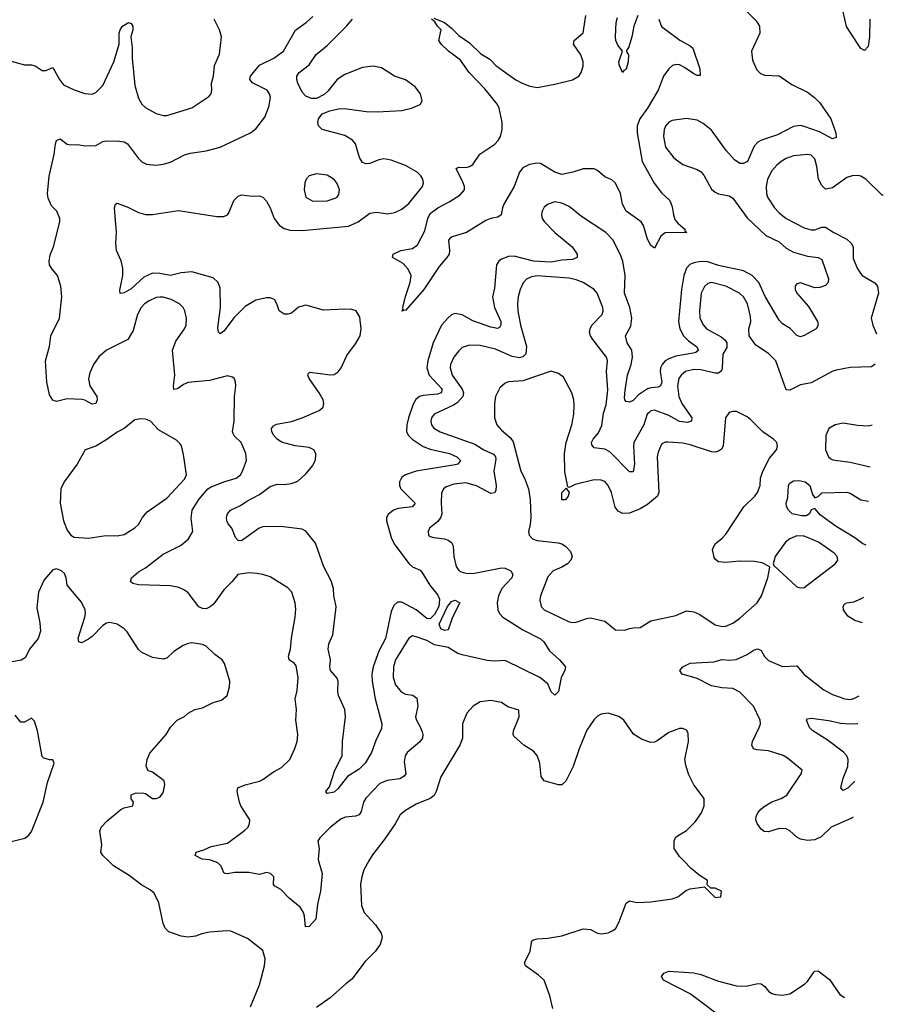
# Model space of a CAD drawing. Header units: inches. Extents: x 1843162 to 1959474, y 907081 to 1016326.
# Tile 608 of 656: x 1952683 to 1957535, y 969194 to 974727. Entities that reach past the tile are written whole.
import ezdxf

# ---------------------------------------------------------------- set-up
doc = ezdxf.new("R2010")
doc.units = ezdxf.units.IN
doc.header["$MEASUREMENT"] = 0
doc.layers.add('B9956', color=7, linetype='Continuous')
doc.layers.add('B9957', color=7, linetype='Continuous')

msp = doc.modelspace()

# ---------------------------------------------------------------- linework, layer by layer
at = {"layer": 'B9956', "color": 5}
for points, elevation in [([(1953979.5, 969180.5), (1954030, 969304), (1954059.3, 969410), (1954062, 969450), (1954050, 969497.2), (1953963.8, 969563.8), (1953870, 969605.6), (1953847.7, 969607.7), (1953750, 969598.9), (1953706, 969590), (1953670, 969576.9), (1953630, 969571.1), (1953590, 969576.3), (1953522, 969602), (1953501.3, 969621.3), (1953488.6, 969648.6), (1953464.2, 969764.2), (1953438, 969818), (1953416.6, 969836.6), (1953370, 969863), (1953298.9, 969918.9), (1953210, 969973), (1953181.4, 970000)], 560), ([(1954362.5, 970000), (1954383.1, 969930), (1954373.6, 969830), (1954356.9, 969756.9), (1954347.3, 969672.7), (1954310, 969632.3), (1954289.6, 969629.6), (1954283.5, 969690), (1954278, 969710), (1954259.8, 969739.8), (1954196.5, 969790), (1954150, 969839.3), (1954117.2, 969857.3), (1954110, 969866.6), (1954110.8, 969910.8), (1954092.7, 969930), (1954070, 969934.3), (1954030, 969924), (1953970, 969934.3), (1953890, 969934.8), (1953850, 969928), (1953838, 969930), (1953830, 969932.7), (1953815.6, 969970), (1953796, 969990), (1953766.2, 970000)], 540), ([(1954645.5, 970000), (1954617.4, 969950), (1954604.6, 969910), (1954598.7, 969870), (1954603.1, 969750), (1954618, 969710), (1954681.4, 969641.4), (1954714.6, 969594.6), (1954719.5, 969570), (1954708.7, 969530), (1954681.3, 969490), (1954625, 969435), (1954550, 969335.1), (1954514.9, 969310), (1954428.2, 969230), (1954350, 969176.8)], 560), ([(1955678.4, 969170), (1955662, 969242), (1955629.6, 969329.7), (1955598.6, 969358.6), (1955526, 969410), (1955519.5, 969430), (1955552, 969490), (1955558.6, 969541.4), (1955561.2, 969550), (1955570, 969556.3), (1955590, 969563), (1955650, 969566.7), (1955730, 969579.6), (1955850, 969617.4), (1955890, 969613.7), (1955930, 969594.4), (1955950, 969590.4), (1955990, 969594.9), (1956012.9, 969607.1), (1956030, 969619.1), (1956050, 969654), (1956090, 969762), (1956110, 969775.5), (1956150, 969767), (1956229.6, 969770.4), (1956350, 969786), (1956381.6, 969798.4), (1956430, 969834.8), (1956450, 969842.8), (1956530, 969854), (1956590, 969794), (1956622, 969798), (1956626, 969830), (1956590, 969846), (1956566, 969846), (1956546, 969866), (1956548, 969890), (1956500.2, 969920.2), (1956456.6, 969956.6), (1956414, 970000)], 560), ([(1956670, 969088.7), (1956450, 969252.5), (1956300.9, 969330), (1956289.3, 969350), (1956302.7, 969370), (1956330, 969381.3), (1956470, 969370.3), (1956510, 969361.3), (1956610, 969324.8), (1956710, 969298), (1956764.1, 969295.9), (1956830, 969310.2), (1956850, 969308.8), (1956870, 969294.4), (1956890, 969268.5), (1956910, 969255.3), (1956930, 969248.8), (1956970, 969246), (1957010, 969253.7), (1957093.3, 969306.7), (1957110, 969322.8), (1957144.4, 969375.6), (1957150, 969380.7), (1957170, 969382), (1957233.8, 969333.8), (1957290.3, 969250), (1957316.9, 969233.1)], 540)]:
    msp.add_lwpolyline(points, dxfattribs=dict(at, elevation=elevation))
at = {"layer": 'B9957', "color": 5}
for points, elevation in [([(1956730.4, 974810), (1956820.4, 974720.4), (1956839.7, 974690), (1956842, 974650), (1956795.2, 974550), (1956800, 974500), (1956824.5, 974444.5), (1956844.6, 974424.6), (1956870, 974414.2), (1956950.8, 974410.8), (1957022, 974362), (1957110, 974319), (1957148.1, 974290), (1957179, 974259), (1957240.2, 974170), (1957268.9, 974090), (1957270, 974065.2), (1957250, 974058), (1957176.8, 974096.8), (1957090, 974126.7), (1957070, 974131.2), (1957030, 974127), (1956941, 974079), (1956850.4, 974050), (1956830, 974038.2), (1956810, 974016.4), (1956771.5, 973930), (1956750, 973917.9), (1956730, 973919.1), (1956698.7, 973938.7), (1956652.3, 973992.3), (1956570, 974105.5), (1956523.6, 974143.6), (1956490, 974161.3), (1956430, 974170.5), (1956350, 974161.1), (1956330, 974150.5), (1956311.7, 974128.3), (1956304.2, 974110), (1956299.7, 974070), (1956311.1, 974010), (1956357.9, 973950), (1956410, 973912.1), (1956490, 973884.6), (1956511.5, 973871.5), (1956529.4, 973850), (1956570, 973774.6), (1956590, 973757.6), (1956610, 973748.3), (1956670, 973736.3), (1956690, 973722.9), (1956770, 973613.7), (1956874.8, 973514.8), (1956950, 973478.3), (1956990, 973443.7), (1957030, 973421), (1957110, 973397.9), (1957170.1, 973390.1), (1957190, 973378.7), (1957227.4, 973270), (1957224.9, 973250), (1957210, 973233.6), (1957179, 973221), (1957150, 973220.4), (1957070, 973247.3), (1957050, 973243), (1957040.3, 973230), (1957040.7, 973210), (1957049.3, 973190), (1957115.8, 973115.8), (1957166.4, 973030), (1957170.4, 973009.7), (1957159.1, 972990), (1957090, 972951.5), (1957070, 972944.7), (1957050, 972952.8), (1957011.7, 972991.7), (1956970, 973018.4), (1956950, 973038), (1956872.2, 973172.2), (1956836.2, 973250), (1956798, 973290), (1956750, 973314.6), (1956610, 973344.9), (1956550, 973365.4), (1956510, 973368.4), (1956470, 973360.2), (1956449.3, 973350.7), (1956430.1, 973330), (1956414, 973290), (1956401.3, 973210), (1956383.8, 973030), (1956392.3, 972990), (1956412.6, 972950), (1956441.2, 972921.3), (1956485.5, 972890), (1956496.9, 972870), (1956482.7, 972857.3), (1956468, 972852), (1956370, 972836), (1956330, 972821.9), (1956310.1, 972809.9), (1956292.7, 972790), (1956283.8, 972770), (1956281.4, 972750), (1956290.9, 972690), (1956283.6, 972670), (1956270, 972661.8), (1956230, 972658.8), (1956210, 972651.6), (1956160.6, 972619.4), (1956130, 972587.5), (1956110, 972578.1), (1956090, 972581.8), (1956082.7, 972590), (1956081.1, 972601.1), (1956085, 972645), (1956098.7, 972730), (1956119.4, 972790), (1956126, 972830), (1956121.6, 972870), (1956096.9, 972910), (1956087.4, 972950), (1956116.2, 973003.8), (1956121.7, 973050), (1956111.3, 973110), (1956081.8, 973190), (1956085.6, 973290), (1956072.3, 973370), (1956057, 973410), (1956015.7, 973490), (1955976.8, 973530), (1955840, 973620), (1955770, 973676.8), (1955730, 973696), (1955690, 973702.9), (1955652.7, 973690), (1955630, 973672.3), (1955617.8, 973650), (1955614.7, 973630), (1955619.3, 973610), (1955630, 973591.8), (1955689.3, 973530), (1955787.8, 973450), (1955815.2, 973410), (1955816.1, 973390), (1955790, 973378.6), (1955730, 973374.7), (1955670, 973364), (1955570, 973370.2), (1955461.2, 973398.8), (1955430, 973396.3), (1955390, 973381.8), (1955375.2, 973370), (1955363, 973350), (1955350, 973219), (1955340.5, 973170), (1955351.2, 973110), (1955385.6, 973030), (1955387.1, 973010), (1955381.1, 972998.9), (1955368.2, 972991.8), (1955330, 972999.3), (1955230, 973035.2), (1955170, 973068.4), (1955130, 973076.2), (1955110, 973068.7), (1955090, 973051.9), (1955053.4, 973010), (1955006.3, 972910), (1954975.8, 972810), (1954970.7, 972770), (1954983.1, 972730), (1955056.8, 972650), (1955051.9, 972630), (1955030, 972622.1), (1954950, 972615.9), (1954930, 972609.2), (1954908.4, 972591.6), (1954893.1, 972566.9), (1954867.3, 972490), (1954857.4, 972450), (1954857.2, 972410), (1954867.5, 972390), (1954888.1, 972370), (1954950, 972327.9), (1954990, 972313.2), (1955098, 972290), (1955139.6, 972270), (1955160.3, 972250), (1955144.4, 972230), (1955130, 972225.2), (1954910, 972189.9), (1954850.4, 972170), (1954830, 972156.4), (1954816.5, 972130), (1954817.5, 972110), (1954824.7, 972090), (1954904.7, 972010), (1954890.4, 971990), (1954810, 971980.5), (1954783.1, 971970), (1954753.5, 971946.5), (1954745, 971930), (1954743.2, 971910), (1954771.5, 971811.5), (1954790, 971776.1), (1954871, 971670), (1954890, 971653.1), (1954933, 971633), (1954943.2, 971623.2), (1954988.4, 971548.4), (1955032.7, 971492.7), (1955041.2, 971470), (1955038, 971430), (1955014.7, 971385.3), (1954990, 971360.2), (1954970, 971362.2), (1954910.8, 971410.8), (1954830, 971453), (1954806.4, 971453.6), (1954784.4, 971435.6), (1954770, 971400.9), (1954739.1, 971250), (1954701.9, 971178.1), (1954669.7, 971090.3), (1954662, 971050), (1954662.9, 971010), (1954680.4, 970910), (1954718.3, 970770), (1954715.9, 970744.1), (1954684.1, 970675.9), (1954660.3, 970610), (1954623.5, 970550), (1954590, 970514.8), (1954525.8, 970474.2), (1954470, 970404.7), (1954450, 970386.3), (1954410, 970379), (1954403.7, 970390), (1954423.7, 970416.3), (1954453.3, 970510), (1954495.3, 970590), (1954497.1, 970670), (1954513, 970810), (1954509.8, 970850), (1954474.4, 970930), (1954469.8, 970950), (1954471.9, 971010), (1954467.3, 971027.3), (1954429.9, 971070), (1954426.3, 971090), (1954429.8, 971130), (1954415.9, 971190), (1954419.6, 971220.4), (1954441.7, 971270), (1954460.3, 971410), (1954461, 971430), (1954448.4, 971490), (1954445.7, 971530), (1954434.1, 971574.1), (1954391.4, 971651.4), (1954344.8, 971784.8), (1954290, 971852.8), (1954270, 971863.1), (1954150, 971879), (1954050, 971877.7), (1954028.7, 971870), (1953930, 971798.5), (1953910, 971801.1), (1953896.2, 971816.2), (1953875.8, 971870), (1953854.1, 971894.1), (1953847.1, 971910), (1953845.7, 971930), (1953849.8, 971950.2), (1953867.6, 971970), (1953924, 971996), (1953958.8, 972021.2), (1954030, 972058.3), (1954090, 972104.2), (1954130, 972115.9), (1954170, 972115.2), (1954210, 972120.7), (1954245.7, 972134.3), (1954290, 972174.3), (1954330, 972222), (1954343.5, 972250), (1954347.6, 972270), (1954347.1, 972290), (1954335.8, 972310), (1954310, 972322.2), (1954230, 972333.1), (1954153.6, 972353.6), (1954129.7, 972370), (1954111.1, 972390), (1954099.7, 972410), (1954098, 972430), (1954110, 972444.4), (1954126.1, 972453.9), (1954210, 972468.7), (1954270, 972489.4), (1954366.3, 972530), (1954388.5, 972550), (1954392.5, 972570), (1954388, 972590), (1954366.5, 972630), (1954309.8, 972710), (1954301.7, 972730), (1954303.8, 972736.2), (1954313.6, 972746.4), (1954430, 972730.9), (1954450, 972733.8), (1954472.8, 972747.2), (1954489.2, 972770.8), (1954520.8, 972839.2), (1954570, 972904.6), (1954595.4, 972950), (1954602, 972990), (1954594.5, 973054.5), (1954573, 973090), (1954550, 973098), (1954510, 973100.8), (1954390, 973094.6), (1954290, 973122.7), (1954250, 973110.8), (1954210, 973077.7), (1954190, 973071.3), (1954170, 973071.9), (1954140.3, 973090), (1954128.6, 973130), (1954114.4, 973154.4), (1954090, 973164.4), (1954070, 973164.4), (1954010, 973150.9), (1953950, 973115.3), (1953887.3, 973052.7), (1953830, 972975.8), (1953810, 972961.6), (1953799.5, 972970), (1953795.8, 972995.8), (1953811.7, 973110), (1953810, 973219), (1953798.4, 973250), (1953770, 973276.3), (1953650, 973309.9), (1953590, 973304.5), (1953530, 973289.9), (1953470, 973300.6), (1953430, 973301.6), (1953380.4, 973279.6), (1953310, 973214.5), (1953270, 973192), (1953247.2, 973187.2), (1953246.6, 973206.6), (1953262.2, 973290), (1953263.5, 973330), (1953252.4, 973372.4), (1953227.8, 973430), (1953223, 973470), (1953227.2, 973530), (1953216, 973670), (1953221.2, 973690), (1953230, 973695.5), (1953290, 973672.9), (1953350, 973642.7), (1953390, 973631.4), (1953430, 973632.6), (1953574.9, 973654.9), (1953790, 973621.3), (1953830, 973620.4), (1953850, 973630.6), (1953858.5, 973641.5), (1953885.4, 973710), (1953910, 973735.3), (1953930, 973742.3), (1953990, 973734.7), (1954030, 973737.3), (1954050, 973730.2), (1954070, 973707.4), (1954090.2, 973670), (1954112.7, 973610), (1954142, 973570), (1954170, 973552.9), (1954203.6, 973543.6), (1954270, 973541.4), (1954530, 973565.8), (1954584.5, 973590), (1954650, 973640.1), (1954690, 973645.2), (1954750, 973635.5), (1954790, 973643.1), (1954830, 973662.7), (1954870, 973694), (1954946.1, 973790), (1954951.7, 973810), (1954948.6, 973830), (1954937.6, 973850), (1954916.3, 973870), (1954850, 973908.2), (1954770, 973937.5), (1954730, 973944.5), (1954700.8, 973939.2), (1954650, 973918.9), (1954630, 973916.8), (1954610, 973923.8), (1954591.5, 973951.5), (1954570, 974029.7), (1954553.5, 974050), (1954510, 974075.9), (1954382, 974110), (1954361.6, 974130), (1954358, 974150), (1954361.3, 974170), (1954383, 974197), (1954425.8, 974214.2), (1954474.3, 974225.7), (1954510, 974227.1), (1954630, 974210.7), (1954691.7, 974208.3), (1954830, 974215.8), (1954885.2, 974230), (1954932.7, 974250), (1954943.7, 974270), (1954936, 974310), (1954904.5, 974350), (1954850, 974388), (1954789.1, 974409.1), (1954716.5, 974456.5), (1954670, 974464.8), (1954610, 974457.2), (1954510, 974418.7), (1954467.8, 974390), (1954414.2, 974325.8), (1954393.1, 974306.9), (1954350, 974283.5), (1954323, 974283), (1954290, 974296.9), (1954270, 974319.6), (1954245.8, 974370), (1954239.7, 974390), (1954241.1, 974410), (1954253, 974430), (1954310, 974473.8), (1954348.3, 974531.7), (1954410, 974582.1), (1954519.1, 974690), (1954553.6, 974730)], 520), ([(1957460.6, 974730), (1957457.9, 974630), (1957450, 974575.1), (1957430, 974554), (1957410, 974565.6), (1957390, 974592.1), (1957328, 974688), (1957309.9, 974769.9)], 520), ([(1952634.3, 974494.3), (1952710, 974472.4), (1952750, 974473.7), (1952770, 974466.5), (1952810, 974440.9), (1952830, 974442), (1952870, 974457.3), (1952906.7, 974390), (1952930, 974360.4), (1952990, 974332.4), (1953050, 974312.2), (1953090, 974308.8), (1953110, 974317.6), (1953150, 974357.6), (1953212.7, 974490), (1953242.9, 974590), (1953242, 974650), (1953247, 974670), (1953261.2, 974690), (1953294, 974710), (1953310, 974706), (1953319.1, 974690), (1953319.3, 974670), (1953308, 974630), (1953315.5, 974570), (1953315.2, 974510), (1953330, 974356), (1953350, 974284.9), (1953370, 974252.7), (1953391.5, 974231.5), (1953450, 974200.4), (1953489, 974189), (1953510, 974188.8), (1953650, 974232), (1953744.9, 974295.1), (1953758.4, 974310), (1953763, 974330), (1953761.1, 974370), (1953772.4, 974410), (1953776.9, 974470), (1953806.2, 974533.8), (1953817, 974630), (1953805.1, 974670), (1953775.6, 974730)], 560), ([(1953766.2, 970000), (1953750, 970005.4), (1953709, 970010), (1953669.5, 970030), (1953675.3, 970050), (1953717.6, 970062.4), (1953758.3, 970081.7), (1953850, 970099.7), (1953946, 970170), (1953966.3, 970190), (1953974.7, 970210), (1953975.8, 970230), (1953925.7, 970310), (1953918.3, 970330), (1953904.5, 970390), (1953909.3, 970410), (1953950, 970427.2), (1954030, 970448.4), (1954050, 970457.6), (1954110, 970501.3), (1954155, 970524.9), (1954201.6, 970570), (1954228.3, 970631.7), (1954241.6, 970670), (1954246.3, 970710), (1954235.1, 970790), (1954237.6, 970850), (1954231.3, 970910), (1954242.4, 970957.6), (1954248.7, 971030), (1954235.7, 971095.7), (1954227.6, 971110), (1954198, 971130), (1954193.3, 971150), (1954205.5, 971190), (1954211, 971251), (1954231.8, 971370), (1954235, 971415.1), (1954231.2, 971450), (1954211.3, 971510), (1954190, 971535.1), (1954090, 971595.8), (1954050, 971609.7), (1954015.7, 971615.7), (1953970, 971618.2), (1953908.8, 971610), (1953877.5, 971570), (1953830, 971523.8), (1953774.7, 971445.3), (1953753.3, 971426.7), (1953730, 971416.5), (1953710, 971417.5), (1953690, 971427.3), (1953630, 971505.7), (1953610, 971521), (1953576.9, 971536.9), (1953530, 971546.4), (1953351.2, 971551.2), (1953319.1, 971559.1), (1953305.1, 971570), (1953312, 971590), (1953350, 971623.7), (1953390, 971646.3), (1953490, 971723.5), (1953590, 971774.3), (1953630.9, 971809.1), (1953655.7, 971850), (1953645.7, 971925.7), (1953651.5, 971970), (1953689.9, 972030), (1953740.8, 972090), (1953758.1, 972101.9), (1953830, 972130.7), (1953899.1, 972150), (1953923.5, 972170), (1953934.7, 972190), (1953957.6, 972250), (1953954, 972290), (1953927.4, 972350), (1953888.7, 972388.7), (1953879.4, 972410), (1953888.9, 972470), (1953889.7, 972610), (1953897, 972670), (1953895.1, 972690), (1953889.4, 972709.4), (1953878.4, 972718.4), (1953850, 972726), (1953750, 972699.1), (1953630, 972688.5), (1953603, 972677), (1953570, 972651.8), (1953550, 972649.6), (1953547, 972670), (1953555, 972730), (1953542.5, 972870), (1953560.4, 972919.6), (1953609.6, 972990), (1953617.6, 973010), (1953620.7, 973050), (1953611.8, 973090), (1953600.7, 973110), (1953580.9, 973130), (1953534.1, 973154.1), (1953490, 973167.1), (1953470, 973168.4), (1953450, 973165.1), (1953410, 973147.4), (1953384, 973130), (1953366, 973110), (1953345, 973070), (1953320.4, 972979.6), (1953290.9, 972929.1), (1953170, 972869.8), (1953127.1, 972832.9), (1953098, 972790), (1953077, 972743), (1953069, 972709), (1953077.8, 972670), (1953116.5, 972610), (1953117.6, 972590), (1953110.2, 972569.8), (1953090, 972566.6), (1953050, 972589.7), (1953031.6, 972591.6), (1952950, 972595.8), (1952890, 972582), (1952870, 972589.4), (1952850, 972619), (1952835.6, 972690), (1952828.7, 972810), (1952849.7, 972890), (1952858.9, 972950), (1952906.3, 973050), (1952920.5, 973170), (1952915.1, 973230), (1952896.2, 973290), (1952864.7, 973324.8), (1952851.3, 973350), (1952848.5, 973368.5), (1952854.6, 973405.4), (1952872.6, 973450), (1952908, 973590), (1952908.2, 973610), (1952891.2, 973650), (1952861.1, 973681.1), (1952843, 973723), (1952838.9, 973750), (1952847.9, 973848), (1952876.5, 973970), (1952884.8, 974030), (1952890, 974047.3), (1952910, 974057.1), (1952950, 974026.7), (1952970, 974022.6), (1953010, 974025.3), (1953050, 974018), (1953110, 974020.2), (1953150, 974041.6), (1953170, 974045.6), (1953244.2, 974044.2), (1953270, 974039.5), (1953288.4, 974028.4), (1953350, 973946.7), (1953370, 973928.5), (1953395.4, 973915.4), (1953448.7, 973908.7), (1953490, 973914), (1953530, 973925.5), (1953610, 973967.2), (1953642.5, 973977.5), (1953730, 973989), (1953809.2, 974010.8), (1953979.3, 974090), (1954010, 974113.4), (1954061.4, 974178.5), (1954082.8, 974237.2), (1954091.9, 974290), (1954087.6, 974310), (1954073.5, 974330), (1953991.5, 974371.5), (1953976.9, 974390), (1953979.8, 974410), (1954030, 974471.1), (1954111.1, 974510), (1954164.7, 974550), (1954232.9, 974667.1), (1954292, 974710), (1954330, 974744.9)], 540), ([(1956273.5, 974730), (1956289, 974689), (1956391.3, 974611.3), (1956450, 974580.2), (1956465.9, 974565.9), (1956504.3, 974450), (1956507.3, 974412.7), (1956490, 974413.5), (1956470, 974423.2), (1956418.8, 974458.8), (1956390, 974472.2), (1956370, 974474.6), (1956350.6, 974469.4), (1956330, 974451.3), (1956301, 974410), (1956271.2, 974330), (1956210.2, 974230.2), (1956167.6, 974170), (1956152.2, 974130), (1956152.1, 974090), (1956180.6, 973930), (1956247.6, 973807.6), (1956291.6, 973751.6), (1956336.4, 973710), (1956350, 973675.8), (1956355.9, 973630), (1956364.3, 973604.3), (1956382, 973582), (1956419.5, 973550), (1956420.3, 973540.3), (1956430.7, 973530), (1956310, 973529.9), (1956285.2, 973510), (1956250, 973442.6), (1956230, 973457.8), (1956210, 973493.5), (1956187.4, 973570), (1956175.5, 973590), (1956089.9, 973650), (1956070.4, 973690), (1956059.3, 973750), (1956030, 973807.5), (1956010, 973827.3), (1955970, 973843.4), (1955930, 973880.1), (1955910, 973888.3), (1955850, 973889.1), (1955790.9, 973869.1), (1955730, 973856.8), (1955689.5, 973869.5), (1955610, 973918.2), (1955590, 973920.3), (1955546.7, 973913.3), (1955510, 973894.9), (1955492.3, 973870), (1955461.7, 973790), (1955403.8, 973690), (1955395.6, 973670), (1955388.9, 973630), (1955370, 973616.8), (1955330, 973609.1), (1955301.8, 973598.2), (1955192.9, 973530), (1955113.4, 973506.6), (1955101.4, 973498.6), (1955092.8, 973487.3), (1955098, 973430), (1955095.3, 973410), (1955083.6, 973390), (1955040.4, 973339.6), (1954954, 973210), (1954850, 973092.3), (1954844.7, 973095.3), (1954830, 973088), (1954838, 973102), (1954836.2, 973110), (1954850, 973170.7), (1954877.8, 973250), (1954882.2, 973290), (1954865.3, 973325.3), (1954837.5, 973357.5), (1954778, 973390), (1954782, 973410), (1954824, 973430), (1954890, 973440.9), (1954917.9, 973462.1), (1954959.5, 973540.5), (1954976.5, 973610), (1954990, 973637.6), (1955031.9, 973670), (1955096.6, 973703.4), (1955157.8, 973742.2), (1955182.8, 973770), (1955182.2, 973790), (1955173.2, 973813.2), (1955135.1, 973890), (1955150, 973898.7), (1955190, 973896.9), (1955210, 973901.2), (1955230, 973912.3), (1955268.9, 973971.1), (1955352.1, 974027.9), (1955371.8, 974048.2), (1955384.2, 974070), (1955394.2, 974110), (1955394.3, 974150), (1955377.5, 974230), (1955367.6, 974250), (1955297.4, 974337.4), (1955207.7, 974430), (1955159.1, 974499.1), (1955092.8, 974550), (1955052, 974590), (1955038, 974610), (1955051.2, 974670), (1955029.7, 974689.7), (1955015.1, 974715.1), (1954997.2, 974730)], 480), ([(1955010, 974735.8), (1955070.3, 974710), (1955110, 974678.6), (1955150, 974636.9), (1955210, 974595.8), (1955274.2, 974534.2), (1955324.7, 974504.7), (1955358.7, 974470), (1955398.7, 974438.7), (1955470, 974389.2), (1955506, 974370), (1955550, 974353.1), (1955590, 974344.9), (1955690, 974363.6), (1955790, 974388.9), (1955824.2, 974410), (1955837.4, 974430), (1955850, 974464.7), (1955849.7, 974490), (1955836.9, 974530), (1955794.3, 974590), (1955797.6, 974610), (1955850, 974653), (1955864, 974750)], 480), ([(1956155.5, 974750), (1956134, 974690), (1956122.8, 974630), (1956105.1, 974574.9), (1956091, 974550), (1956104, 974530), (1956102.4, 974490), (1956090, 974448.7), (1956078, 974442), (1956069.4, 974429.4), (1956052.1, 974472.1), (1956049.7, 974490), (1956069.5, 974550), (1956043.3, 974583.3), (1956032.9, 974610), (1956030.8, 974630), (1956034, 974710), (1956041.2, 974738.8)], 460), ([(1957535.5, 973741.4), (1957530, 973740.9), (1957437.7, 973830), (1957410, 973847), (1957390, 973851.4), (1957361, 973850), (1957330, 973839.8), (1957250, 973781.7), (1957210, 973774), (1957190, 973794.5), (1957172, 973830), (1957161.5, 973901.5), (1957150, 973944.5), (1957130, 973965.1), (1957110, 973969.8), (1957030, 973961.6), (1956990, 973946.8), (1956961.1, 973930), (1956936.9, 973910), (1956910, 973878), (1956884.5, 973830), (1956876.5, 973790), (1956879.2, 973750), (1956885.2, 973730), (1956924.4, 973670), (1956950, 973641.7), (1956990.5, 973610), (1957090, 973556.5), (1957130, 973545.2), (1957150, 973546.3), (1957190, 973560.2), (1957210, 973560.2), (1957257.1, 973530), (1957330, 973493.1), (1957354.9, 973470), (1957365.5, 973450), (1957365.5, 973385.5), (1957390, 973326.4), (1957417.6, 973290), (1957487.7, 973247.7), (1957502, 973230), (1957508.3, 973190), (1957466.4, 973050), (1957477.1, 973010), (1957497.7, 972962)], 540), ([(1957489.4, 972791.3), (1957489.2, 972790.8), (1957470, 972776.9), (1957348.5, 972771.5), (1957270, 972758), (1957247.7, 972750), (1957130, 972685.7), (1957070, 972674.2), (1957010, 972644.8), (1956990, 972646.3), (1956932.1, 972810), (1956890, 972851.1), (1956818.4, 972898.4), (1956780.9, 972950), (1956780.7, 972990), (1956790.9, 973029.1), (1956790, 973058), (1956771.9, 973130), (1956749.8, 973169.8), (1956727.8, 973190), (1956650, 973229), (1956570.2, 973249.8), (1956550, 973244.8), (1956530, 973227.6), (1956512.4, 973190), (1956502.6, 973090), (1956504.7, 973050), (1956525.3, 973010), (1956541.7, 972990), (1956624.6, 972944.6), (1956642.6, 972930), (1956657, 972910), (1956655.6, 972884.4), (1956633.3, 972846.7), (1956630.9, 972770), (1956625.9, 972754.1), (1956610, 972741), (1956590, 972739.9), (1956510, 972758.8), (1956470, 972761.2), (1956424.2, 972750), (1956398.8, 972730), (1956387.2, 972710), (1956378.9, 972670), (1956386.1, 972610), (1956403.5, 972570), (1956459.8, 972490), (1956457.3, 972470), (1956436.2, 972463.8), (1956390, 972468.8), (1956330, 972502.1), (1956250, 972531.9), (1956230, 972528.9), (1956219.6, 972520.4), (1956209.2, 972510.8), (1956189.3, 972450), (1956134.6, 972350), (1956131.6, 972330), (1956137.2, 972230), (1956130, 972186.6), (1956110, 972186.9), (1955999.4, 972299.4), (1955970, 972314.2), (1955910, 972320.9), (1955898.4, 972338.4), (1955896.8, 972350), (1955905.2, 972370), (1955934.6, 972405.4), (1955953.5, 972446.5), (1955963.7, 972516.3), (1955977.6, 972562.4), (1955987.6, 972647.6), (1955980.2, 972750), (1955985.3, 972810), (1955980.8, 972830), (1955904.1, 972930), (1955890.8, 972950), (1955885.3, 972970), (1955888.6, 972990), (1955898.7, 973010), (1955955.1, 973070), (1955961.1, 973090), (1955958.9, 973110), (1955928, 973190), (1955910.7, 973210.7), (1955849.9, 973249.9), (1955810, 973265.7), (1955770, 973274.9), (1955590, 973286.6), (1955558.4, 973281.6), (1955530.9, 973269.1), (1955512.6, 973247.4), (1955494.7, 973210), (1955483.5, 973170), (1955479.7, 973130), (1955482.5, 973090), (1955497.5, 973010), (1955530.7, 972890), (1955527.8, 972850), (1955510, 972831.5), (1955490, 972826), (1955450, 972834.2), (1955355.9, 972875.9), (1955270, 972896.8), (1955210, 972897.4), (1955170, 972884.4), (1955150, 972866.6), (1955123.2, 972830), (1955103.8, 972790), (1955101.8, 972770), (1955112.5, 972730), (1955170.1, 972650), (1955175.8, 972630), (1955173, 972610), (1955143.5, 972576.5), (1955119.9, 972560.1), (1955012.2, 972510), (1954997.8, 972490), (1954994, 972470), (1954996.9, 972450), (1955010, 972432.2), (1955046.4, 972410), (1955240.9, 972340.9), (1955290.2, 972310), (1955345.8, 972285.8), (1955356.6, 972270), (1955357.6, 972257.6), (1955347.1, 972190), (1955360.2, 972110), (1955358.1, 972081.9), (1955350, 972067.3), (1955330, 972063.8), (1955250, 972107.5), (1955190, 972124.1), (1955122.9, 972117.1), (1955078.7, 972101.3), (1955063.6, 972090), (1955053.7, 972066.3), (1955051, 972010), (1955055, 971950), (1955049.3, 971930.7), (1955032.1, 971907.9), (1954985.5, 971870), (1954978, 971850), (1954980.7, 971830), (1954990, 971823), (1955010, 971816.4), (1955070, 971809.1), (1955090, 971802.7), (1955109.3, 971789.3), (1955118.6, 971770), (1955121.6, 971710), (1955135.1, 971655.1), (1955150, 971632.4), (1955164, 971624), (1955190, 971616.5), (1955230, 971615.4), (1955390, 971647), (1955410, 971645.6), (1955443.1, 971630), (1955454.6, 971610), (1955447.8, 971590), (1955392.7, 971530), (1955373.5, 971490), (1955366.7, 971450), (1955370.2, 971410), (1955379.3, 971390), (1955397.8, 971370), (1955427.5, 971350), (1955510, 971298.1), (1955610, 971248.3), (1955628.3, 971230), (1955659.8, 971179.8), (1955717, 971130), (1955750.4, 971090.4), (1955745.5, 971070), (1955725.7, 971030), (1955710, 970951.8), (1955690, 970931.6), (1955670, 970949.5), (1955650, 970994), (1955605.7, 971030), (1955410, 971125.4), (1955350, 971122), (1955310, 971126), (1955170, 971157), (1955145, 971165), (1955090, 971198.5), (1955014.7, 971214.7), (1954970, 971237.5), (1954910, 971258.7), (1954890, 971264.1), (1954870, 971252.1), (1954794.4, 971130), (1954783.7, 971090), (1954782.4, 971030), (1954794.9, 970990), (1954825.7, 970950), (1954850, 970937.3), (1954892.1, 970932.1), (1954913.8, 970913.8), (1954920.2, 970870), (1954907.9, 970810), (1954912.9, 970790), (1954934, 970754), (1954944.6, 970724.6), (1954948.5, 970710), (1954945.8, 970690), (1954931.5, 970668.5), (1954859.6, 970610), (1954848.8, 970591.2), (1954844.2, 970555.8), (1954853.2, 970490), (1954844.2, 970475.8), (1954818.4, 970461.6), (1954747.4, 970452.6), (1954706, 970434), (1954627.6, 970352.4), (1954615, 970330), (1954602, 970278), (1954590, 970259.1), (1954570, 970251.6), (1954513.7, 970246.3), (1954490, 970236.8), (1954429, 970190), (1954370.4, 970130), (1954359.1, 970110), (1954364.9, 970070), (1954359.6, 970010), (1954362.5, 970000)], 540), ([(1957472.8, 972448.6), (1957450, 972442.4), (1957390, 972445.6), (1957310, 972459.6), (1957264.7, 972450), (1957230, 972429), (1957213.4, 972390), (1957210.7, 972310), (1957227.3, 972270), (1957239.9, 972259.9), (1957252.8, 972252.8), (1957350, 972241.3), (1957461.4, 972214.1)], 560), ([(1957440.1, 971773.4), (1957420.8, 971780.8), (1957376.1, 971816.1), (1957270, 971878.5), (1957182.5, 971942.5), (1957150, 971980.5), (1957130, 971973.3), (1957120.9, 971950), (1957101.3, 971938.7), (1957078.1, 971938.1), (1957022.7, 971950), (1957003.7, 971970), (1956991.8, 971991.8), (1956989.7, 972009.8), (1956998.8, 972041.2), (1957002.4, 972110), (1957010, 972121.7), (1957030, 972135.5), (1957062.5, 972137.4), (1957097.1, 972130), (1957122.6, 972110), (1957138, 972058), (1957150, 972040.3), (1957170, 972048.1), (1957191, 972069), (1957330, 972071.6), (1957350, 972066.8), (1957410, 972028.3), (1957452.1, 972021.6)], 540), ([(1953181.4, 970000), (1953149.6, 970030), (1953139.6, 970050), (1953144.2, 970090), (1953133.4, 970166.6), (1953141.6, 970190), (1953174.9, 970225.1), (1953251.8, 970288.2), (1953270, 970298.8), (1953318, 970310), (1953322, 970330), (1953309.1, 970349.1), (1953310, 970372), (1953338, 970382), (1953379.8, 970379.8), (1953390, 970378), (1953430, 970351.3), (1953450, 970351.3), (1953470, 970358), (1953490, 970382), (1953499.3, 970430), (1953494, 970450), (1953430, 970499), (1953405.2, 970505.2), (1953393.2, 970533.2), (1953399.5, 970570), (1953414.9, 970605.1), (1953505.2, 970710), (1953530, 970751), (1953568.7, 970790), (1953610, 970811.3), (1953630, 970831), (1953668, 970850), (1953710, 970860.7), (1953769.6, 970890.4), (1953816.6, 970903.4), (1953849, 970930), (1953862.7, 970977.3), (1953862.9, 971010), (1953834, 971110), (1953820.5, 971130), (1953778.9, 971158.9), (1953730, 971206.9), (1953710, 971215.6), (1953650, 971224.5), (1953630, 971222), (1953601, 971210), (1953550, 971177.2), (1953510, 971139), (1953490, 971134), (1953430, 971143.7), (1953370, 971171.8), (1953350, 971187.8), (1953287.7, 971287.7), (1953270, 971304.8), (1953230, 971329.8), (1953190, 971339.1), (1953170, 971335.8), (1953150, 971322.4), (1953090, 971261.3), (1953070, 971246.6), (1953030, 971226), (1953015.3, 971230), (1953012.1, 971252.1), (1953048.2, 971370), (1953053, 971390), (1953051.3, 971410), (1953030, 971454.5), (1952949.2, 971550), (1952944, 971590), (1952935.5, 971615.5), (1952918, 971630), (1952890, 971642), (1952870, 971635.3), (1952821.4, 971578.6), (1952788.5, 971510), (1952778.8, 971421.2), (1952797.1, 971337.1), (1952799.8, 971290), (1952786.2, 971250), (1952737.3, 971190), (1952716.5, 971143.5), (1952691.9, 971128.1), (1952590.7, 971110)], 560), ([(1957418.9, 971337.8), (1957375.6, 971350), (1957335.5, 971375.6), (1957312.6, 971410), (1957309.7, 971430), (1957318.3, 971441.7), (1957329.8, 971450.2), (1957370, 971455.8), (1957410, 971471.8), (1957425.9, 971481.7)], 540), ([(1957366, 970245.3), (1957350, 970236.4), (1957241.6, 970190), (1957185.7, 970134.3), (1957150, 970118.5), (1957110, 970113.8), (1957070, 970122), (1957050, 970133.3), (1957009.8, 970169.8), (1956990, 970180.4), (1956950, 970182.3), (1956890, 970163), (1956866.1, 970166.1), (1956850, 970178), (1956826.3, 970210), (1956819.7, 970230), (1956822, 970250), (1956831.2, 970270), (1956846.9, 970290), (1956871.5, 970310), (1956910, 970332.3), (1956960.9, 970350), (1956993.3, 970370), (1957074.5, 970490), (1957079.3, 970510), (1956997.4, 970577.4), (1956972.7, 970592.7), (1956890, 970617.8), (1956824.2, 970624.2), (1956805.2, 970630), (1956797, 970650), (1956800.5, 970670), (1956838.5, 970750), (1956844.7, 970770), (1956843.9, 970790), (1956807, 970870), (1956730, 970948.4), (1956690, 970967.9), (1956627.5, 970972.5), (1956570, 970983.6), (1956490, 971025.4), (1956405.2, 971050), (1956392.7, 971070), (1956409.2, 971090), (1956449.8, 971110.2), (1956582.4, 971117.6), (1956630, 971131.8), (1956670, 971127.3), (1956708.1, 971131.9), (1956770, 971159.3), (1956810, 971185.5), (1956830, 971192), (1956850, 971181.6), (1956868.8, 971148.8), (1956890, 971126.2), (1956970, 971092.6), (1957050, 971095.2), (1957090, 971047.7), (1957202, 970962), (1957250, 970935.2), (1957318.8, 970910), (1957350, 970907.2), (1957370, 970912.6), (1957399, 970927.3)], 540), ([(1956414, 970000), (1956390, 970024.5), (1956360.5, 970070), (1956359.7, 970110), (1956368.2, 970131.8), (1956378.3, 970141.7), (1956429.3, 970170), (1956479.4, 970220.6), (1956514.7, 970270), (1956529.6, 970310), (1956529.5, 970350), (1956470, 970426.6), (1956443.3, 970483.3), (1956427.6, 970530), (1956420.7, 970570), (1956440.9, 970670), (1956438.6, 970718.6), (1956430, 970735.3), (1956410, 970744), (1956390, 970744), (1956330, 970720.9), (1956265.5, 970674.5), (1956250, 970667), (1956230, 970665.1), (1956181.4, 970681.5), (1956132.7, 970712.7), (1956077.6, 970790), (1956050, 970811.5), (1955990, 970829.3), (1955950, 970825.2), (1955930, 970814), (1955910, 970794), (1955870, 970734), (1955827.2, 970630), (1955792.6, 970530), (1955751.7, 970448.3), (1955730, 970428), (1955710, 970426.6), (1955629.4, 970450), (1955613.7, 970473.7), (1955606.2, 970550), (1955590, 970591.5), (1955570, 970615.8), (1955516.2, 970650), (1955460.4, 970700.4), (1955455.6, 970710), (1955457.4, 970730), (1955489.6, 970810), (1955487.2, 970847.2), (1955425.4, 970865.4), (1955389.6, 970889.6), (1955330, 970900.7), (1955270, 970894.5), (1955230.8, 970870), (1955196.3, 970830), (1955170.4, 970770), (1955170.3, 970690.3), (1955156.9, 970650), (1955048.5, 970471.5), (1955023.2, 970390), (1955011.8, 970368.2), (1954989.2, 970350.8), (1954910, 970318.3), (1954850, 970283.5), (1954820.4, 970259.6), (1954792.1, 970207.9), (1954735.3, 970124.7), (1954665.1, 970034.9), (1954645.5, 970000)], 560), ([(1952630, 970108), (1952711.5, 970128.5), (1952735.1, 970144.9), (1952750, 970166), (1952815.1, 970330), (1952839.1, 970440.9), (1952877.2, 970550), (1952870, 970568), (1952850, 970568), (1952818, 970578), (1952810, 970586), (1952783.1, 970730), (1952765.4, 970785.4), (1952750, 970801.2), (1952710, 970779), (1952690, 970779), (1952658.3, 970818.3)], 580), ([(1957375.8, 970448.7), (1957338.5, 970410), (1957310, 970396.3), (1957296.3, 970410), (1957310, 970465.5), (1957336.3, 970530), (1957338, 970570), (1957330.8, 970590), (1957311, 970611), (1957220.8, 970680.8), (1957139.5, 970730), (1957120.9, 970750), (1957104, 970790), (1957110, 970798), (1957130, 970802), (1957230, 970789.2), (1957294.6, 970774.6), (1957350, 970770.1), (1957390, 970772.1), (1957391.5, 970772.4)], 520)]:
    msp.add_lwpolyline(points, dxfattribs=dict(at, elevation=elevation))
for points, elevation in [([(1954350, 973860.5), (1954310.4, 973849.6), (1954293.4, 973830), (1954286, 973810), (1954281.6, 973770), (1954290.7, 973730), (1954330, 973707.4), (1954410, 973709.1), (1954455.8, 973724.2), (1954466, 973730), (1954475.8, 973744.2), (1954479.6, 973770), (1954466.3, 973806.3), (1954449.6, 973829.6), (1954410, 973853.6)], 540), ([(1955670, 972752), (1955510, 972697.8), (1955430, 972691.1), (1955410, 972683.6), (1955381.5, 972658.5), (1955357, 972610), (1955350.3, 972570), (1955350.3, 972490), (1955363.7, 972450), (1955390, 972420.4), (1955439.3, 972379.3), (1955455.4, 972355.4), (1955499.6, 972190), (1955519.5, 972150), (1955541.3, 972090), (1955550.5, 972030), (1955555.3, 971930), (1955552.2, 971890), (1955542.4, 971850), (1955545.5, 971830), (1955564, 971810), (1955590, 971800.9), (1955707.9, 971787.9), (1955730, 971781.3), (1955750, 971768.5), (1955778.4, 971738.4), (1955787.2, 971710), (1955780.3, 971690), (1955760.4, 971670), (1955729.3, 971650.7), (1955681.3, 971630), (1955650, 971596.9), (1955608.7, 971490), (1955605.1, 971465.1), (1955613, 971430), (1955630.7, 971410), (1955770, 971344.2), (1955790, 971339.5), (1955810, 971341.1), (1955870, 971362.4), (1955890, 971364.9), (1955970, 971346.4), (1956030, 971297.6), (1956083.3, 971296.7), (1956110, 971304.9), (1956130, 971310.4), (1956170, 971310.6), (1956230, 971348.4), (1956370, 971379.1), (1956430, 971404.9), (1956470, 971398.7), (1956504.4, 971384.4), (1956590, 971326.4), (1956630, 971317.6), (1956650, 971319.5), (1956690, 971335.3), (1956730, 971363.1), (1956826.9, 971450), (1956851.1, 971490), (1956886.3, 971590), (1956898, 971650), (1956894.6, 971654.6), (1956855.6, 971675.6), (1956810, 971682.9), (1956730, 971683.5), (1956650, 971677.4), (1956610, 971680.7), (1956592.9, 971692.9), (1956585.4, 971705.4), (1956575.6, 971750), (1956590, 971780.7), (1956630, 971813.4), (1956650, 971836.3), (1956751.1, 971990), (1956814.3, 972050), (1956827.8, 972070), (1956842.9, 972110), (1956846, 972150), (1956858.9, 972190), (1956896.2, 972263.8), (1956936, 972310), (1956941.2, 972330), (1956937.2, 972350), (1956919, 972370), (1956859, 972410), (1956790, 972480.9), (1956770, 972495.1), (1956710, 972525.2), (1956690, 972525.2), (1956670, 972519), (1956648, 972490), (1956634.9, 972330), (1956626.1, 972313.9), (1956610, 972301.7), (1956590, 972296.2), (1956570, 972298.7), (1956450, 972338.6), (1956410, 972347), (1956326.4, 972353.6), (1956310, 972352.6), (1956290, 972340.7), (1956270, 972296), (1956265.5, 972270), (1956274.7, 972070), (1956266.9, 972050), (1956210, 972002.2), (1956170, 971977.6), (1956110, 971954.6), (1956070, 971952.7), (1956045.1, 971965.1), (1956028.3, 971988.3), (1956008.6, 972070), (1955990, 972109.6), (1955970, 972131.2), (1955950, 972139.7), (1955910, 972140.4), (1955804.9, 972115.1), (1955770, 972098), (1955762, 972102), (1955745.4, 972185.4), (1955743.9, 972290), (1955753.8, 972350), (1955784.7, 972450), (1955796.4, 972510), (1955799.4, 972559.4), (1955797.4, 972590), (1955786, 972630), (1955738, 972718), (1955710, 972739.5)], 560), ([(1953363.9, 972483.9), (1953330, 972478), (1953270.9, 972429.1), (1953230, 972408.9), (1953173.1, 972366.9), (1953110, 972330.9), (1953050.4, 972309.6), (1953006, 972230), (1952932.4, 972130), (1952913.7, 972090), (1952910.3, 972010), (1952928.4, 971910), (1952950, 971858), (1952970, 971831), (1952990, 971818.8), (1953070, 971813), (1953167.5, 971827.5), (1953230, 971826.8), (1953270, 971834.8), (1953330, 971871), (1953350, 971891), (1953372.7, 971930), (1953398.9, 971961.1), (1953510, 972038.8), (1953610, 972144), (1953619.5, 972170), (1953604.1, 972284.1), (1953592, 972332), (1953584.1, 972344.1), (1953564.5, 972364.5), (1953463, 972423), (1953418, 972470), (1953390, 972481.3)], 560), ([(1955750, 972028), (1955729, 972029), (1955729.1, 972069.1), (1955754, 972094), (1955770.7, 972070.7), (1955764.7, 972050)], 560), ([(1957050, 971825.7), (1957010.6, 971810), (1956986.7, 971790), (1956927.3, 971710), (1956916, 971670), (1956919.6, 971659.6), (1957050, 971540.7), (1957070, 971533.4), (1957090, 971536.3), (1957265.2, 971670), (1957279.3, 971690), (1957276, 971710), (1957259.3, 971730), (1957172, 971790), (1957090, 971824.8)], 560), ([(1955070, 971295.1), (1955050, 971304.6), (1955040.3, 971330), (1955087.7, 971430), (1955110, 971457.6), (1955130, 971464.5), (1955156.1, 971450), (1955114.9, 971370), (1955090, 971298)], 520)]:
    msp.add_lwpolyline(points, close=True, dxfattribs=dict(at, elevation=elevation))

doc.saveas('drawing.dxf')
